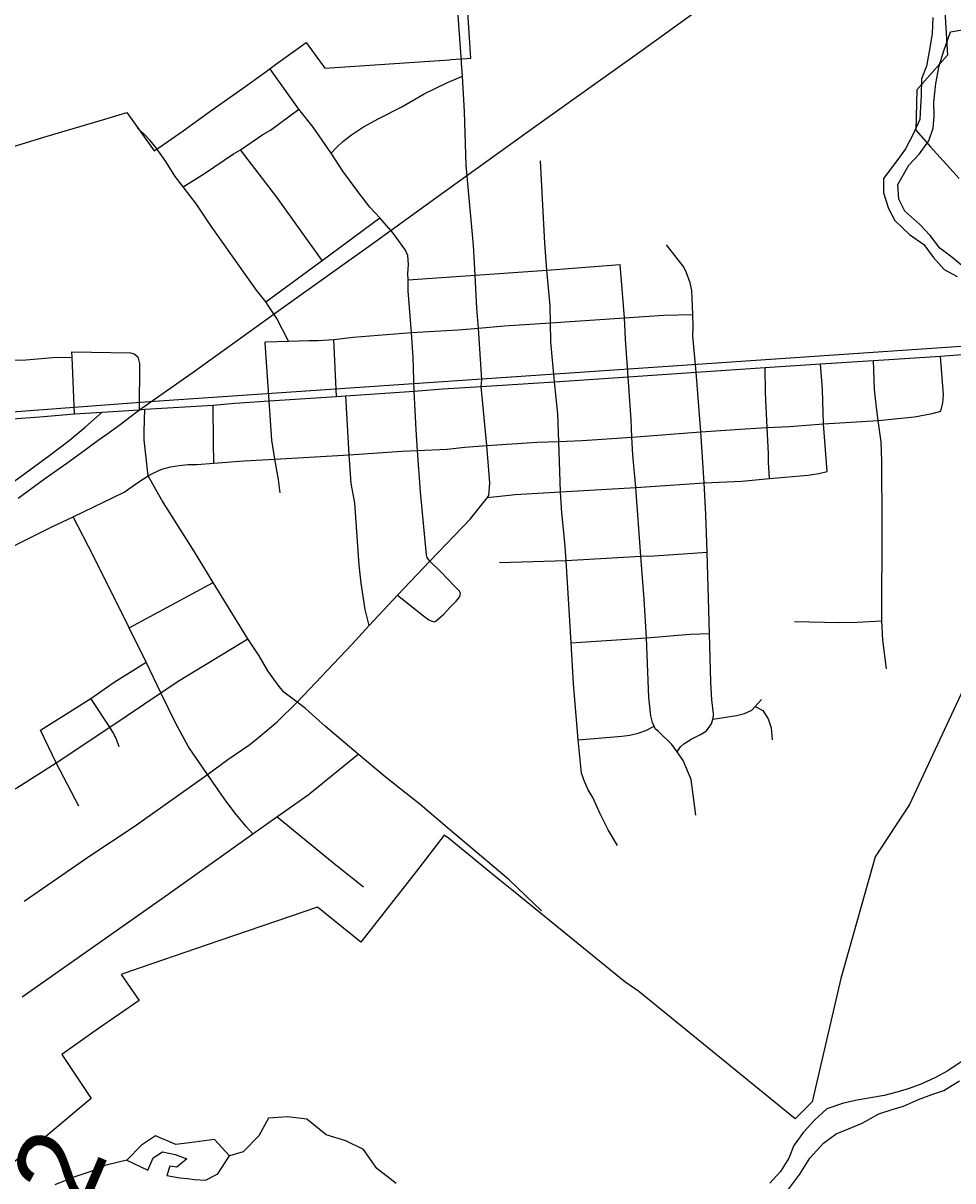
# Model space of a CAD drawing. Extents: x 114843 to 284848, y 317643 to 566895.
# Drawn here: x 129049 to 132414, y 377735 to 381927 of the extents above; entities that cross this region are included whole.
import ezdxf

# ---------------------------------------------------------------- set-up
doc = ezdxf.new("R2010")
doc.units = 0
for name, color, linetype in [('GM_X_City_Street', 7, 'Continuous'), ('GM_X_Corporation', 7, 'Continuous'), ('GM_X_County_Road', 7, 'Continuous'), ('GM_X_County_Road_Text', 7, 'Continuous'), ('GM_X_Major_River', 7, 'Continuous'), ('GM_X_Minor_Lake', 7, 'Continuous'), ('GM_X_Minor_River', 7, 'Continuous'), ('GM_X_Rail_Line', 7, 'Continuous'), ('GM_X_State_Route', 7, 'Continuous'), ('GM_X_US_Route', 7, 'Continuous')]:
    doc.layers.add(name, color=color, linetype=linetype)

msp = doc.modelspace()

# ---------------------------------------------------------------- linework, layer by layer
at = {"layer": 'GM_X_City_Street'}
for p, q in [((130944.9, 381033.1), (131210.5, 381052.7)), ((130183.2, 380574.9), (130173.6, 380781.5)), ((131959.2, 380304.1), (131946.6, 380475.7)), ((129431.8, 379738), (129736.6, 379901.9))]:
    msp.add_line(p, q, dxfattribs=at)
for points in [[(130340.2, 381221.9), (130303.4, 381261.2), (130263.7, 381312.7), (130206.5, 381391), (130163.1, 381456), (130098.4, 381550.4), (130046.1, 381616.3), (129944.1, 381759.5)], [(130163.1, 381456), (130182.7, 381477.3), (130205.4, 381498.4), (130236.8, 381523.1), (130281.1, 381552), (130335.7, 381581.9), (130419.6, 381623.8), (130500.3, 381671.5), (130584.6, 381712.8), (130639.2, 381734.8)], [(129628.1, 381334.2), (129705.6, 381383), (129810.3, 381453.5), (129835.4, 381468.9), (129916.3, 381524.1), (129944.2, 381540.2), (130046.1, 381616.3)], [(130009.7, 380775.5), (129966.4, 380857.8), (129938.6, 380901.6), (129926.7, 380917.7), (129892.8, 380960.4), (129729.3, 381192.5), (129675.7, 381271.2), (129628.1, 381334.2), (129599.3, 381372.1), (129565.7, 381425.8), (129530.4, 381475.4), (129508.5, 381502), (129486.5, 381525.1), (129462.3, 381546.5)], [(130131.1, 381068), (129967, 381296.9), (129835.4, 381468.9)], [(130972.2, 380628.4), (130959.5, 380772.6), (130957.6, 380841.9), (130956.1, 380903.1), (130944.9, 381033.1), (130937.4, 381130.8), (130921.8, 381428.1)], [(129926.7, 380917.7), (130131.1, 381068), (130340.2, 381221.9)], [(130404.3, 379855.6), (130498.1, 379780.3), (130516.7, 379766.9), (130527.8, 379761.3), (130536.4, 379758.9), (130543.8, 379762.8), (130571.9, 379786.8), (130593.4, 379811.6), (130616.8, 379833.5), (130626.5, 379847), (130630.7, 379855.6), (130632.4, 379862.9), (130628.3, 379870.8), (130610.8, 379886.7), (130561.4, 379939.6), (130520.5, 379978.5), (130511.5, 379991.6), (130508.5, 380002.3), (130487.2, 380229.7), (130476.6, 380379.3), (130471, 380454.7), (130464.4, 380594.5), (130461.1, 380716.1), (130454, 380806.4), (130442.2, 380958.1), (130442, 380997.4), (130441.6, 381020.2), (130443.8, 381052.8), (130441.1, 381085.4), (130432.7, 381105.3), (130388, 381166.1), (130340.2, 381221.9)], [(131472.7, 380871.6), (131469.1, 380959.6), (131462.8, 380987.2), (131448.6, 381026.3), (131438.2, 381047.5), (131377.5, 381124.7)], [(130442, 380997.4), (130684.4, 381014.9), (130944.9, 381033.1)], [(131238.7, 380646.5), (131229.1, 380782.6), (131225.4, 380859.9), (131210.5, 381052.7)], [(130697, 380822.9), (130789.7, 380831.1), (130957.6, 380841.9), (131225.4, 380859.9), (131368.3, 380870.3), (131472.7, 380871.6)], [(131485.2, 380663.3), (131473.4, 380795.4), (131474.4, 380828), (131472.7, 380871.6)], [(130009.7, 380775.5), (130083.4, 380777.9), (130115.7, 380777.4), (130173.6, 380781.5), (130243.7, 380790.5), (130454, 380806.4), (130624, 380816.5), (130697, 380822.9)], [(129979.5, 380226.8), (129972.7, 380274.3), (129959.3, 380348.2), (129948.8, 380416.6), (129939.6, 380559.1), (129924.9, 380769), (129927.7, 380772.9), (130009.7, 380775.5)], [(129234.7, 380513), (129225.9, 380717.5), (129225.3, 380736.8)], [(129225.3, 380736.8), (129437.3, 380733.5), (129450.7, 380730.2), (129464.3, 380718.3), (129469.8, 380694.1), (129468, 380527.5)], [(132370.9, 380522.6), (132378.5, 380552.1), (132380.1, 380581.7), (132369.5, 380721.7)], [(128275.6, 380646.8), (128377.6, 380661.4), (128499.6, 380672.8), (128736.2, 380689.9), (128863.4, 380699.1), (128979.7, 380705.2), (129058.2, 380708.2), (129155.5, 380717), (129225.9, 380717.5)], [(131750, 380278.2), (131746.6, 380337.6), (131747.3, 380369), (131742, 380462.5), (131735.5, 380589), (131734.9, 380680.3)], [(131946.6, 380475.7), (131941.9, 380600.4), (131934.9, 380693.2)], [(132174.2, 379588.5), (132160.8, 379693), (132157.2, 379763.2), (132158.4, 380111.9), (132157, 380340.8), (132154.9, 380411.5), (132144.1, 380488.6), (132137.4, 380535.7), (132131.1, 380600.8), (132127.5, 380706.1)], [(131483.5, 379059), (131466.7, 379188.4), (131438.6, 379257.4), (131416, 379288.2), (131396.5, 379314.5), (131349.2, 379362.1), (131338.1, 379371), (131333.5, 379381.1), (131327.2, 379394.8), (131320.4, 379418.5), (131313.9, 379484.9), (131304.8, 379701.1), (131297.2, 379841.6), (131285.1, 379996.9), (131266.9, 380245.6), (131256.3, 380364.3), (131252.7, 380427.7), (131250.1, 380490.7), (131238.7, 380646.5)], [(131416, 379288.2), (131428.2, 379306.1), (131440, 379317.4), (131467.4, 379334), (131500.6, 379350.8), (131522.4, 379364.6), (131541.1, 379389.3), (131544.9, 379406.1), (131547.8, 379418.9), (131547.9, 379426.5), (131541.7, 379477), (131537.6, 379540.7), (131532.9, 379717.1), (131524.4, 380011.8), (131520.6, 380147.6), (131513.8, 380262.6), (131501.9, 380446.9), (131485.2, 380663.3)], [(130729.7, 380209.7), (130734.2, 380216.9), (130738, 380262.7), (130727.8, 380398.1), (130707.3, 380611.5)], [(131200.4, 378949.4), (131166.3, 379005.7), (131137.7, 379063.9), (131111, 379123.1), (131094.5, 379151.2), (131080.5, 379180.5), (131070, 379211.4), (131057.6, 379331.8), (131041.4, 379536.2), (131032.2, 379683.1), (131014.2, 379980.7), (131009.2, 380046.8), (130998.3, 380154.3), (130993.9, 380229.8), (130987.5, 380411.9), (130984.1, 380512.8), (130972.2, 380628.4)], [(130301.2, 379745.8), (130287, 379803.7), (130271.8, 379899.6), (130265.4, 379964), (130249.3, 380189.6), (130235.6, 380260), (130228.6, 380363.5), (130216.6, 380577.1)], [(130261.8, 379280.3), (130142.8, 379380), (130070.8, 379445.8), (130040.4, 379467.8), (129992.7, 379504.8), (129971.4, 379529.8), (129934.7, 379581.4), (129902.6, 379635.9), (129862.1, 379698), (129736.6, 379901.9), (129669.1, 380012.6), (129551.1, 380199.8), (129501.2, 380287.8), (129487.2, 380418.2), (129486.7, 380449), (129489.6, 380529)], [(129739.4, 380333.6), (129737.3, 380409), (129736.9, 380544.1)], [(130727.8, 380398.1), (130909.2, 380410.1), (130987.5, 380411.9), (131072.3, 380415.4), (131252.7, 380427.7), (131501.9, 380446.9), (131662.1, 380458.6), (131742, 380462.5), (131823.4, 380466.4), (131946.6, 380475.7), (132144.1, 380488.6), (132275.6, 380501.3), (132339.4, 380513.5), (132370.9, 380522.6)], [(128834.4, 379948.7), (128894.1, 379973.9), (129152.9, 380103.8), (129229.5, 380139.8), (129414.2, 380229.1), (129466.8, 380266.1), (129501.2, 380287.8), (129521.7, 380299.3), (129551.1, 380312.3), (129582, 380320.5), (129613.7, 380325.8), (129645.6, 380328.7), (129677.5, 380328.8), (129739.4, 380333.6), (129847, 380342.3), (129959.3, 380348.2), (130228.6, 380363.5), (130419.9, 380377.3), (130476.6, 380379.3), (130583.2, 380383.9), (130648.1, 380392.2), (130727.8, 380398.1)], [(130729.7, 380209.7), (130830, 380220.1), (130993.9, 380229.8), (131266.9, 380245.6), (131513.8, 380262.6), (131650.1, 380268.2), (131750, 380278.2), (131889.7, 380290.5), (131929.3, 380296), (131959.2, 380304.1)], [(129052.5, 378748), (129290.5, 378911.8), (129450.7, 379018.4), (129715.9, 379206.2), (129790, 379260.4), (129868.9, 379315.4), (129894.2, 379335), (129967.6, 379397.2), (130040.4, 379467.8), (130238.2, 379677.1), (130301.2, 379745.8), (130404.3, 379855.6), (130520.5, 379978.5), (130667.3, 380131.4), (130729.7, 380209.7)], [(129880.5, 378991.6), (129855.9, 379017.8), (129814.5, 379067.6), (129776, 379119.8), (129715.9, 379206.2), (129647.5, 379306), (129601.2, 379391.1), (129546.7, 379502.6), (129493.7, 379613.1), (129431.8, 379738), (129303.6, 379997.1), (129229.5, 380139.8)], [(130773, 379973.9), (131014.2, 379980.7), (131285.1, 379996.9), (131332.7, 379997.7), (131524.4, 380011.8)], [(131841.2, 379760.3), (132003.8, 379756.5), (132067.4, 379757.6), (132157.2, 379763.2)], [(131032.2, 379683.1), (131304.8, 379701.1), (131463.4, 379714.4), (131532.9, 379717.1)], [(128922.5, 379100.1), (129025.4, 379157.6), (129167.9, 379249.1), (129362, 379377.5), (129546.7, 379502.6), (129609.3, 379544), (129862.1, 379698)], [(129111.1, 379367), (129293.3, 379481.1), (129378.6, 379541.2), (129493.7, 379613.1)], [(129396.5, 379306.4), (129386.5, 379334.2), (129373, 379360.2), (129362, 379377.5), (129293.3, 379481.1)], [(131544.9, 379406.1), (131631.2, 379419.8), (131660.1, 379427.5), (131687, 379438.9), (131699, 379452.7), (131722.1, 379477.3)], [(131699, 379452.7), (131726.1, 379438.2), (131745.8, 379407.6), (131756.3, 379375.1), (131760.4, 379331.4)], [(131057.6, 379331.8), (131215.8, 379345.1), (131245.4, 379349), (131274.5, 379355.4), (131302.3, 379365.1), (131333.5, 379381.1)], [(129250.2, 379091.3), (129167.9, 379249.1), (129111.1, 379367)], [(129044.7, 378400.6), (129573.6, 378772.7), (129880.5, 378991.6), (129966.7, 379052.4), (130080.2, 379132.7), (130261.8, 379280.3)], [(130925, 378712.3), (130808, 378825.3), (130591.7, 379007.1), (130486.1, 379097.8), (130358.6, 379198.2), (130261.8, 379280.3)], [(130280.9, 378798.7), (130180.5, 378878.2), (129966.7, 379052.4)]]:
    msp.add_lwpolyline(points, dxfattribs=at)
at = {"layer": 'GM_X_Corporation'}
for points in [[(133858.6, 383751.2), (132106.4, 382495.4), (132112.2, 382487.1), (132169.7, 382405.3), (132187.6, 382379.8), (132199.9, 382362.3), (132376.7, 382110.6), (132394.6, 381811.4), (132283.8, 381685.2), (132279.8, 381540.2), (132333.7, 381479.7), (132437.5, 381364.6)], [(128823.6, 381928.5), (128780.2, 381675.2), (128708, 381439.6), (128723.6, 381416.9), (128736.3, 381398.4), (128997.6, 381476.3), (129135.9, 381517.6), (129344.7, 381580), (129423.5, 381603.5), (129522.8, 381464.4), (129541.4, 381477.4), (129627.3, 381537.4), (129733.1, 381612.8), (129842.1, 381690.4), (129923.1, 381749.1), (129962.7, 381777.8), (130072.9, 381857.6), (130140.2, 381763.8), (130592.1, 381794.8), (130597.1, 381795.1), (130654.5, 381799.1), (130668.8, 381800.1), (130604.5, 382799.7)], [(132688.7, 380020.9), (132257, 379097.6), (132133.4, 378908.2), (132124.7, 378878.3), (132009.4, 378468), (131904.7, 378020.3), (131843, 377959.9), (131277.5, 378420.2), (131226.9, 378455.5), (130817.3, 378788.9), (130769.6, 378827.7), (130588.1, 378975.5), (130572.7, 378987.1), (130472.9, 378855.8), (130270.6, 378599.1), (130113.9, 378726.3), (129711.2, 378588.1), (129437.8, 378494.2), (129403.5, 378482.3), (129468.5, 378387.8), (129320.8, 378286.6), (129188.3, 378192.5), (129295.1, 378033.2), (129251.3, 377996.8), (129115.4, 377882.6), (128960.6, 377760.7)]]:
    msp.add_lwpolyline(points, dxfattribs=at)
at = {"layer": 'GM_X_County_Road'}
msp.add_line((130639.2, 381734.8), (130636, 381782.1), dxfattribs=at)
for points in [[(130628.6, 381887.5), (130597.9, 382319.3), (130553.1, 382999.3), (130540.6, 383161), (130533.3, 383225.5), (130522.5, 383296.1), (130500.1, 383394), (130476.4, 383479.4), (130443.7, 383572), (130403.7, 383661.5), (130357.6, 383747.9), (130304.5, 383835.7), (130072.3, 384185.2), (129250.6, 385405.2)], [(130636, 381782.1), (130635.7, 381787.4), (130628.6, 381887.5)], [(130684.4, 381014.9), (130678.8, 381121.5), (130652.4, 381412.4), (130646.4, 381607), (130639.2, 381734.8)], [(130697, 380822.9), (130691, 380894.7), (130684.4, 381014.9)], [(130707.3, 380611.5), (130708.6, 380635.7), (130697, 380822.9)]]:
    msp.add_lwpolyline(points, dxfattribs=at)
at = {"layer": 'GM_X_Major_River'}
for points in [[(132341.4, 381947.5), (132339.3, 381889.4), (132331.3, 381837.3), (132319.2, 381771.1), (132301.2, 381725.1), (132299.2, 381664.9), (132297.1, 381624.9), (132295.1, 381578.8), (132269.1, 381522.7), (132243, 381472.6), (132211, 381428.5), (132163, 381364.4), (132163, 381312.3), (132180.9, 381256.2), (132204.8, 381212.1), (132256.8, 381162), (132308.7, 381125.9), (132342.6, 381079.8), (132382.6, 381035.7), (132430.5, 381009.6)], [(132454.6, 381043.7), (132410.6, 381079.8), (132366.7, 381111.9), (132332.7, 381158), (132294.8, 381198), (132240.9, 381246.2), (132218.9, 381290.2), (132214.9, 381342.4), (132255, 381412.5), (132293, 381454.5), (132327, 381500.6), (132343, 381546.7), (132347.1, 381588.8), (132345.1, 381640.9), (132353.2, 381709), (132365.2, 381773.1), (132381.2, 381827.2), (132405.3, 381895.3), (132449.3, 381903.4)], [(132444.1, 378165.6), (132396.1, 378133.6), (132352.1, 378109.5), (132302.1, 378085.5), (132256.1, 378069.5), (132212.1, 378055.5), (132166.1, 378043.5), (132116.1, 378035.4), (132068.1, 378027.5), (132018.2, 378015.5), (131958.2, 377995.4), (131914.2, 377955.4), (131874.2, 377911.3), (131838.1, 377863.2), (131820.1, 377817.1), (131790.1, 377769), (131752.1, 377726.9)], [(131810, 377690.8), (131860, 377758.9), (131896.1, 377817.1), (131946.1, 377871.2), (131992.1, 377905.2), (132036.1, 377923.2), (132086.1, 377943.3), (132146.1, 377977.3), (132194.1, 377993.3), (132236, 378005.3), (132290, 378029.4), (132338, 378047.4), (132382, 378061.4), (132438, 378097.5)]]:
    msp.add_lwpolyline(points, dxfattribs=at)
at = {"layer": 'GM_X_Minor_Lake'}
for points in [[(129795.3, 377825.9), (129741.3, 377884.1), (129651.4, 377872.1), (129601.4, 377866.1), (129527.5, 377898.2), (129477.5, 377864.1), (129423.4, 377810)], [(129423.4, 377810), (129499.4, 377773.9), (129519.4, 377818), (129553.4, 377840), (129599.4, 377830), (129641.3, 377814), (129605.3, 377783.9), (129579.3, 377787.9), (129569.3, 377753.9), (129615.3, 377745.8), (129643.3, 377743.8), (129669.2, 377739.8), (129709.2, 377737.8), (129753.2, 377759.8), (129795.3, 377825.9)]]:
    msp.add_lwpolyline(points, dxfattribs=at)
at = {"layer": 'GM_X_Minor_River'}
msp.add_lwpolyline([(130398.8, 377725.5), (130328.9, 377779.6), (130281, 377847.8), (130217.1, 377879.9), (130145.1, 377901.9), (130075.2, 377958.1), (130005.3, 377966.1), (129937.3, 377962.1), (129901.3, 377898), (129845.2, 377839.9), (129795.3, 377825.9), (129741.3, 377884.1), (129651.4, 377872.1), (129601.4, 377866.1), (129527.5, 377898.2), (129477.5, 377864.1), (129423.4, 377810), (129349.5, 377792), (129297.5, 377770), (129231.5, 377748), (129163.5, 377720)], dxfattribs=at)
at = {"layer": 'GM_X_Rail_Line'}
for points in [[(129030, 380207.4), (129126.4, 380277.1), (129206.9, 380333.9), (129259.5, 380372.7), (129320.2, 380417.3), (129352, 380438.8), (129399.5, 380473.8), (129461.5, 380520.5), (129507.8, 380553.7), (129664.3, 380663.9), (129996.4, 380902.1), (130324.2, 381136.9), (130543.2, 381294.6), (130912, 381559.9), (131289.3, 381830), (131501.8, 381982.3)], [(129506.6, 380556.5), (133082.1, 380801.3), (135985.5, 381135.4), (137907.6, 381341.1), (139453.6, 381470.5), (139976.5, 381530.3)], [(114843.2, 379479.7), (121181.9, 379901.3), (126186.1, 380258), (126725.6, 380338.5), (128237.3, 380461.9), (129506.6, 380556.5)]]:
    msp.add_lwpolyline(points, dxfattribs=at)
at = {"layer": 'GM_X_State_Route'}
for p, q in [((132127.5, 380706.1), (132369.5, 380721.7)), ((131485.2, 380663.3), (131734.9, 380680.3)), ((131734.9, 380680.3), (131934.9, 380693.2)), ((131934.9, 380693.2), (132127.5, 380706.1)), ((130972.2, 380628.4), (131238.7, 380646.5)), ((131238.7, 380646.5), (131485.2, 380663.3)), ((130216.6, 380577.1), (130464.4, 380594.5)), ((130707.3, 380611.5), (130972.2, 380628.4)), ((129939.6, 380559.1), (130183.2, 380574.9)), ((130183.2, 380574.9), (130216.6, 380577.1)), ((129335.1, 380518.3), (129468, 380527.5)), ((129468, 380527.5), (129489.6, 380529)), ((129489.6, 380529), (129736.9, 380544.1))]:
    msp.add_line(p, q, dxfattribs=at)
for points in [[(132369.5, 380721.7), (132559.3, 380735.2), (132719.6, 380749.2), (132740.7, 380751.7)], [(130464.4, 380594.5), (130567.6, 380602.7), (130707.3, 380611.5)], [(129736.9, 380544.1), (129815.1, 380551.1), (129939.6, 380559.1)], [(127991.6, 379532.7), (128165.3, 379655.1), (128793.3, 380109.7), (129036.5, 380283.2), (129145.2, 380362.5), (129214.9, 380415.8), (129273.3, 380463.8), (129335.1, 380518.3)]]:
    msp.add_lwpolyline(points, dxfattribs=at)
at = {"layer": 'GM_X_US_Route'}
for p, q in [((132127.5, 380706.1), (132369.5, 380721.7)), ((131485.2, 380663.3), (131734.9, 380680.3)), ((131734.9, 380680.3), (131934.9, 380693.2)), ((131934.9, 380693.2), (132127.5, 380706.1)), ((130972.2, 380628.4), (131238.7, 380646.5)), ((131238.7, 380646.5), (131485.2, 380663.3)), ((130216.6, 380577.1), (130464.4, 380594.5)), ((130707.3, 380611.5), (130972.2, 380628.4)), ((129939.6, 380559.1), (130183.2, 380574.9)), ((130183.2, 380574.9), (130216.6, 380577.1)), ((129335.1, 380518.3), (129468, 380527.5)), ((129468, 380527.5), (129489.6, 380529)), ((129489.6, 380529), (129736.9, 380544.1))]:
    msp.add_line(p, q, dxfattribs=at)
for points in [[(132369.5, 380721.7), (132559.3, 380735.2), (132719.6, 380749.2), (132740.7, 380751.7)], [(130464.4, 380594.5), (130567.6, 380602.7), (130707.3, 380611.5)], [(129736.9, 380544.1), (129815.1, 380551.1), (129939.6, 380559.1)], [(128264.4, 380444.9), (128290.7, 380446.6), (128516.8, 380462), (128749.7, 380477.8), (128991.4, 380493.4), (129109.1, 380501.6), (129234.7, 380513), (129335.1, 380518.3)]]:
    msp.add_lwpolyline(points, dxfattribs=at)

# ---------------------------------------------------------------- texts
at = {"layer": 'GM_X_County_Road_Text'}
msp.add_text('2', height=300, rotation=66.9256, dxfattribs=at).set_placement((129271.6, 377621.8))

doc.saveas('drawing.dxf')
